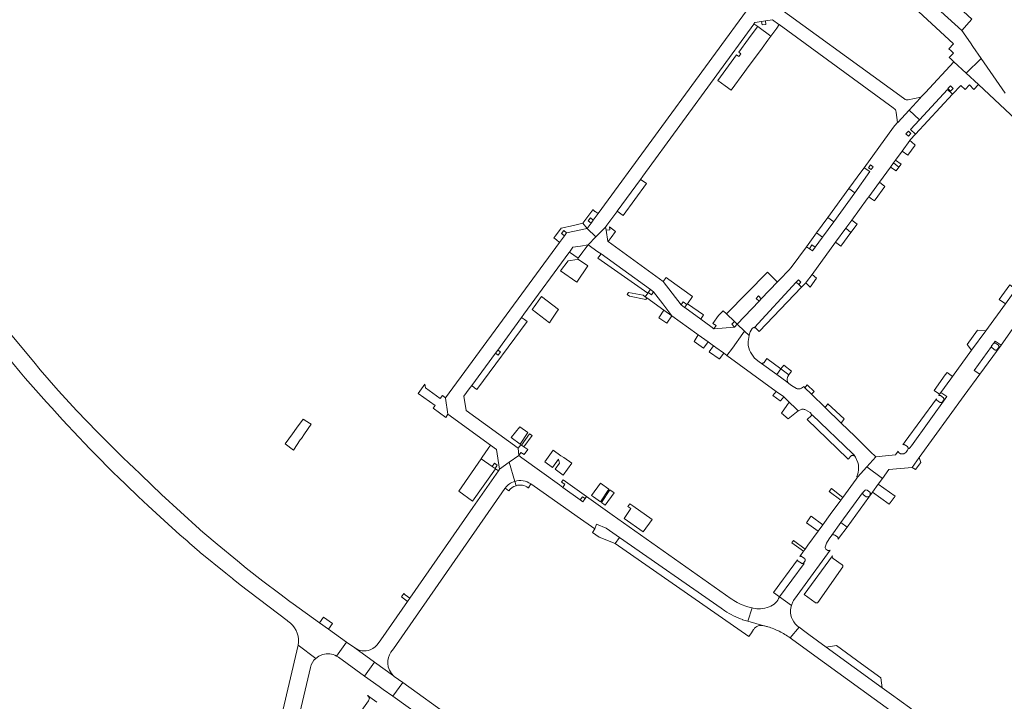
# Model space of a CAD drawing. Header units: metres. Extents: x 166325 to 190320, y 381923 to 404576.
# Tile 929 of 1056: x 180442 to 180761, y 384151 to 384372. Entities that reach past the tile are written whole.
import ezdxf

# ---------------------------------------------------------------- set-up
doc = ezdxf.new("R2010")
doc.units = ezdxf.units.M
for name, color, linetype, lineweight in [('B-WE-VH-VERHARDING_ASFALT-GV', 8, 'Continuous', 18), ('B-WE-VH-VERHARDING_BETONSTRAATSTEEN-GV', 8, 'Continuous', 18), ('B-WE-VH-VERHARDING_HALFVERHARDING-GV', 8, 'Continuous', 18), ('B-WE-VH-VERHARDING_STRAATBAKSTEEN-GV', 8, 'Continuous', 18)]:
    doc.layers.add(name, color=color, linetype=linetype, lineweight=lineweight)

msp = doc.modelspace()

# ---------------------------------------------------------------- linework, layer by layer
at = {"layer": 'B-WE-VH-VERHARDING_ASFALT-GV', "flags": 128}
for points in [[(180431.988, 384277.883), (180428.14, 384282.53), (180418.738, 384293.678), (180416.957, 384295.79), (180414.381, 384298.844), (180400.523, 384315.275), (180397.864, 384318.428), (180397.211, 384318.009), (180391.875, 384325.312), (180388.693, 384329.02), (180385.47, 384326.403), (180386.44, 384325.23), (180396.256, 384313.199), (180408.423, 384298.288), (180411.657, 384294.325), (180433.34, 384267.751), (180436.753, 384263.569), (180441.64, 384257.58)], [(180544.287, 384165.523), (180547.573, 384170.039), (180541.673, 384174.265), (180538.8, 384176.322), (180530.283, 384182.437), (180529.222, 384183.22), (180525.91, 384185.664), (180520.432, 384189.819), (180515.015, 384194.054), (180512.169, 384196.331), (180505.577, 384201.758), (180501.564, 384205.143), (180500.148, 384206.36), (180499.919, 384206.61), (180487.59, 384217.91), (180480.901, 384224.277), (180478.221, 384226.828), (180477.363, 384227.646), (180474.656, 384230.223), (180466.71, 384238.194), (180460.077, 384245.013), (180454.071, 384251.605), (180448.215, 384258.331), (180446.09, 384260.85), (180435.186, 384274.019)], [(180469.751, 384227.127), (180472.124, 384224.777), (180473.461, 384223.483), (180476.038, 384220.989), (180479.986, 384217.236), (180483.26, 384214.171), (180488.37, 384209.476), (180493.533, 384204.838), (180495.816, 384202.819), (180496.584, 384202.149), (180499.902, 384199.256), (180500.132, 384199.121), (180508.375, 384192.401), (180510.585, 384190.599), (180510.808, 384190.418), (180513.106, 384188.55), (180528.293, 384177.019), (180528.492, 384176.868), (180529.433, 384176.154)], [(180537.597, 384164.75), (180531.89, 384169.02), (180513.198, 384089.415), (180518.498, 384088.109), (180520.975, 384098.62), (180521.717, 384101.769), (180521.767, 384101.982), (180523.104, 384107.656), (180531.09, 384141.547)], [(180531.89, 384169.02), (180537.597, 384164.75), (180538.634, 384165.501), (180539.812, 384166.005)], [(180531.09, 384141.547), (180535.87, 384161.83)]]:
    msp.add_lwpolyline(points, dxfattribs=at)
at = {"layer": 'B-WE-VH-VERHARDING_ASFALT-GV'}
for points in [[(180441.64, 384257.58, 0.0170412), (180469.751, 384227.127)], [(180529.433, 384176.154, -0.2622486), (180531.89, 384169.02)], [(180535.87, 384161.83, -0.1503963), (180537.597, 384164.75)], [(180539.812, 384166.005, -0.202886), (180544.287, 384165.523)]]:
    msp.add_lwpolyline(points, format="xyb", dxfattribs=at)
at = {"layer": 'B-WE-VH-VERHARDING_ASFALT-GV', "flags": 128}
for points in [[(180727.025, 384151.108), (180724.327, 384153.066), (180721.359, 384155.22), (180703.202, 384168.4), (180700.383, 384170.447), (180697.561, 384172.495), (180696.19, 384173.49), (180694.352, 384174.825), (180691.518, 384171.413), (180692.341, 384170.801), (180693.11, 384170.18), (180698.259, 384166.444), (180718.722, 384151.6), (180722.609, 384148.78), (180742.875, 384134.062), (180745.494, 384137.689), (180732.647, 384147.023), (180731.576, 384147.802), (180730.173, 384148.821), (180727.528, 384150.743)], [(180596.112, 384135.216), (180595.37, 384135.748), (180594.752, 384136.191), (180592.95, 384137.483), (180589.573, 384139.905), (180585.128, 384143.092), (180581.736, 384145.524), (180565.84, 384156.923), (180562.577, 384152.467), (180609.665, 384118.74), (180609.735, 384118.69), (180614.178, 384115.508), (180624.399, 384108.188), (180631.824, 384102.862), (180633.099, 384101.947), (180633.676, 384101.533), (180636.915, 384105.992), (180636.787, 384106.078), (180627.591, 384112.645), (180626.13, 384113.693), (180612.276, 384123.626), (180608.31, 384126.47), (180596.67, 384134.816)]]:
    msp.add_lwpolyline(points, close=True, dxfattribs=at)
at = {"layer": 'B-WE-VH-VERHARDING_BETONSTRAATSTEEN-GV', "flags": 128}
for points in [[(180668.042, 384434.803), (180669.38, 384433.565), (180672.584, 384430.599), (180673.55, 384429.705), (180689.715, 384414.737), (180691.766, 384412.838), (180716.366, 384390.06), (180723.803, 384383.175), (180727.472, 384379.777), (180744.49, 384364.02), (180743, 384362.35), (180743.725, 384361.68), (180744.45, 384361.01), (180743.1, 384359.54), (180743.594, 384359.079), (180744.57, 384358.17), (180748.552, 384354.487), (180753.479, 384359.265), (180750.768, 384363.14), (180749.957, 384364.3), (180747.13, 384368.34), (180692.77, 384417.64), (180670.889, 384437.882)], [(180722.526, 384397.858), (180714.859, 384404.968), (180696.71, 384421.8), (180692.77, 384417.64), (180747.13, 384368.34), (180749.588, 384371.035), (180750.44, 384371.97)], [(180628.441, 384301.395), (180631.617, 384304.597), (180632.044, 384305.182), (180634.604, 384308.688), (180635.221, 384309.534), (180635.385, 384309.758), (180642.899, 384320.048), (180643.668, 384321.101), (180679.676, 384370.416), (180679.729, 384370.489), (180680.044, 384370.92), (180682.215, 384371.243), (180683.425, 384371.423), (180685.752, 384371.769), (180687.844, 384370.244), (180687.895, 384370.207), (180724.894, 384343.231), (180725.473, 384342.78), (180725.6, 384342.597), (180725.704, 384342.401), (180725.786, 384342.194), (180725.844, 384341.98), (180725.877, 384341.76), (180726.294, 384338.441), (180726.377, 384338.531), (180730.042, 384342.488), (180733.686, 384346.421), (180733.897, 384346.649), (180729.784, 384345.889), (180729.616, 384345.859), (180729.446, 384345.847), (180729.276, 384345.851), (180729.107, 384345.872), (180728.941, 384345.91), (180728.78, 384345.963), (180728.624, 384346.033), (180728.219, 384346.328), (180681.434, 384380.392), (180629.164, 384308.949), (180627.608, 384306.822), (180626.911, 384305.868), (180625.658, 384304.156)], [(180676.803, 384355.001), (180677.35, 384355.74), (180682.406, 384362.595), (180684.252, 384365.154), (180685.212, 384366.486), (180680.948, 384369.6), (180680.778, 384369.371), (180678.009, 384365.645), (180674.792, 384361.316), (180675.513, 384360.802), (180674.859, 384359.885), (180674.12, 384360.412), (180667.977, 384352.146), (180670.379, 384350.381), (180672.335, 384348.962)], [(180687.109, 384369.117), (180687.895, 384370.207), (180687.844, 384370.244), (180685.752, 384371.769), (180683.425, 384371.423), (180683.573, 384370.269), (180682.36, 384370.113), (180682.215, 384371.243), (180680.044, 384370.92), (180679.729, 384370.489), (180680.948, 384369.6), (180685.212, 384366.486)], [(180733.897, 384346.649), (180733.686, 384346.421), (180730.042, 384342.488), (180733.4, 384339.348), (180742.536, 384349.195), (180744.175, 384347.694), (180746.79, 384350.52), (180748.28, 384349.15), (180749.63, 384350.65), (180751.09, 384349.24), (180752.53, 384350.8), (180748.552, 384354.487), (180744.57, 384358.17), (180735.337, 384348.203)], [(180743.512, 384348.671), (180742.615, 384349.511), (180743.44, 384350.392), (180744.337, 384349.552)], [(180732.176, 384334.725), (180744.175, 384347.694), (180742.536, 384349.195), (180733.4, 384339.348), (180730.527, 384336.252)], [(180695.192, 384285.093), (180696.528, 384286.494), (180696.81, 384286.79), (180698.614, 384289.26), (180706.222, 384299.679), (180709.552, 384304.239), (180711.444, 384306.83), (180716.496, 384313.748), (180716.991, 384314.426), (180720.414, 384319.113), (180724.02, 384324.051), (180724.995, 384325.386), (180725.653, 384326.287), (180727.798, 384329.224), (180730.315, 384332.672), (180730.46, 384332.87), (180732.176, 384334.725), (180730.527, 384336.252), (180733.4, 384339.348), (180730.042, 384342.488), (180726.377, 384338.531), (180726.294, 384338.441), (180725.44, 384337.52), (180725.007, 384336.928), (180715.455, 384323.844), (180717.368, 384322.571), (180712.424, 384315.738), (180705.619, 384306.333), (180702.017, 384301.355), (180699.619, 384298.041), (180698.769, 384296.866), (180697.716, 384297.549), (180696.727, 384298.191), (180691.85, 384291.51), (180691.048, 384290.668), (180688.155, 384287.631), (180687.36, 384286.796), (180682.125, 384281.298), (180681.38, 384280.517), (180674.322, 384273.105), (180676.698, 384270.83), (180678.181, 384269.41), (180678.331, 384270.006), (180678.532, 384270.599), (180678.802, 384271.163), (180679.138, 384271.691), (180679.195, 384271.754), (180679.257, 384271.81), (180679.325, 384271.86), (180679.398, 384271.902), (180679.474, 384271.937), (180679.554, 384271.963), (180679.636, 384271.982), (180679.719, 384271.992), (180679.804, 384271.993), (180679.863, 384271.988), (180693.413, 384286.696), (180694.142, 384287.495), (180694.975, 384286.68), (180694.271, 384285.923)], [(180729.819, 384335.633), (180730.611, 384334.886), (180729.824, 384334.051), (180729.032, 384334.799)], [(180727.798, 384329.224), (180729.633, 384327.934), (180732.045, 384331.168), (180730.878, 384332.178), (180730.315, 384332.672)], [(180718.376, 384324.161), (180717.712, 384323.217), (180716.837, 384323.833), (180717.501, 384324.777)], [(180727.482, 384324.977), (180725.653, 384326.287), (180724.995, 384325.386), (180726.771, 384323.999)], [(180712.424, 384315.738), (180717.368, 384322.571), (180715.455, 384323.844), (180714.72, 384322.837), (180710.536, 384317.106)], [(180643.838, 384319.438), (180642.899, 384320.048), (180635.385, 384309.758), (180637.292, 384308.359), (180644.91, 384318.741)], [(180716.991, 384314.426), (180717.91, 384313.756), (180718.825, 384313.087), (180718.87, 384313.147), (180719.077, 384313.424), (180722.205, 384317.723), (180720.414, 384319.113)], [(180705.619, 384306.333), (180712.424, 384315.738), (180710.536, 384317.106), (180703.691, 384307.731)], [(180626.911, 384305.868), (180625.955, 384306.599), (180626.673, 384307.537), (180627.608, 384306.822), (180629.164, 384308.949), (180628.168, 384309.678), (180628.165, 384309.674), (180628.029, 384309.779), (180627.522, 384310.171), (180627.512, 384310.157), (180624.242, 384305.821), (180625.658, 384304.156)], [(180624.242, 384305.821), (180621.143, 384305.118), (180617.206, 384304.226), (180615.326, 384301.754), (180614.806, 384301.07), (180615.651, 384300.408), (180616.659, 384299.618), (180618.25, 384301.79), (180617.263, 384302.494), (180618.006, 384303.45), (180618.935, 384302.725), (180625.658, 384304.156)], [(180702.017, 384301.355), (180705.619, 384306.333), (180703.691, 384307.731), (180700.068, 384302.767)], [(180619.878, 384296.473), (180621.016, 384298.026), (180623.476, 384298.449), (180625.936, 384298.871), (180628.441, 384301.395), (180625.658, 384304.156), (180618.935, 384302.725), (180618.25, 384301.79), (180616.659, 384299.618), (180579.706, 384249.177), (180579.696, 384249.164), (180580.471, 384243.937), (180594.273, 384233.839), (180596.198, 384232.43), (180597.193, 384226.116), (180600.305, 384228.315), (180603.416, 384230.513), (180603.27, 384232.858), (180586.403, 384245.147), (180585.653, 384249.739), (180587.391, 384252.113), (180588.179, 384253.188), (180595.89, 384263.717), (180596.632, 384264.73), (180604.33, 384275.242), (180605.102, 384276.296), (180619.717, 384296.253)], [(180650.271, 384286.94), (180632.424, 384299.885), (180632.347, 384299.941), (180631.78, 384303.556), (180631.617, 384304.597), (180628.441, 384301.395), (180625.936, 384298.871), (180629.117, 384296.59), (180630.123, 384295.868), (180646.175, 384284.353), (180647.182, 384283.631), (180650.126, 384279.734), (180653.069, 384275.837), (180661.197, 384270.005), (180661.646, 384269.683), (180664.832, 384267.396), (180666.604, 384266.125), (180666.771, 384266.005), (180667.341, 384265.596), (180669.846, 384263.774), (180669.924, 384263.716), (180670.263, 384263.47), (180670.979, 384262.949), (180672.719, 384265.346), (180676.135, 384270.054), (180676.698, 384270.83), (180674.322, 384273.105), (180673.429, 384272.168), (180666.749, 384271.641), (180665.749, 384272.366), (180662.459, 384274.753), (180657.274, 384278.514), (180657.244, 384278.535), (180656.145, 384279.332)], [(180633.395, 384301.213), (180634.849, 384303.202), (180632.847, 384304.615), (180632.932, 384303.689), (180631.78, 384303.556), (180632.347, 384299.941), (180632.424, 384299.885)], [(180696.727, 384298.191), (180697.716, 384297.549), (180698.551, 384298.783), (180699.619, 384298.041), (180702.017, 384301.355), (180700.068, 384302.767)], [(180711.194, 384302.874), (180709.552, 384304.239), (180706.222, 384299.679), (180707.88, 384298.439)], [(180625.936, 384298.871), (180623.476, 384298.449), (180621.016, 384298.026), (180619.878, 384296.473), (180622.68, 384294.505), (180624.222, 384296.536), (180624.895, 384297.453)], [(180645.282, 384283.136), (180645.466, 384283.386), (180646.175, 384284.353), (180630.123, 384295.868), (180629.425, 384294.917), (180629.112, 384294.491)], [(180617.001, 384290.348), (180622.273, 384286.741), (180625.83, 384292.029), (180622.52, 384294.294), (180622.391, 384294.124), (180619.471, 384293.684)], [(180686.384, 384287.734), (180684.097, 384289.936), (180670.781, 384276.495), (180673.425, 384273.964), (180674.322, 384273.105), (180681.38, 384280.517), (180680.406, 384281.472), (180681.161, 384282.243), (180682.125, 384281.298), (180687.36, 384286.796), (180687.158, 384286.991), (180686.394, 384287.725)], [(180651.225, 384288.252), (180650.271, 384286.94), (180656.145, 384279.332), (180656.81, 384280.325), (180657.944, 384279.498), (180658.128, 384279.751), (180659.784, 384282.029), (180652.14, 384287.586)], [(180679.863, 384271.988), (180679.887, 384271.985), (180679.97, 384271.969), (180680.05, 384271.945), (180680.128, 384271.912), (180680.202, 384271.872), (180681.463, 384270.692), (180695.192, 384285.093), (180694.271, 384285.923), (180693.413, 384286.696)], [(180762.718, 384285.859), (180759.314, 384281.106), (180761.285, 384279.692), (180764.715, 384284.397)], [(180645.03, 384281.605), (180644.459, 384282.015), (180643.822, 384282.472), (180639.052, 384283.331), (180638.565, 384282.732), (180639.348, 384282.16), (180644.664, 384281.138)], [(180645.03, 384281.605), (180650.538, 384277.653), (180653.069, 384275.837), (180650.126, 384279.734), (180647.182, 384283.631), (180646.51, 384282.606), (180645.466, 384283.386), (180645.282, 384283.136), (180644.459, 384282.015)], [(180616.321, 384277.893), (180610.846, 384282.032), (180610.292, 384281.284), (180608.394, 384278.719), (180607.753, 384277.854), (180613.415, 384273.573), (180613.947, 384274.363), (180615.93, 384277.311)], [(180657.944, 384279.498), (180657.244, 384278.535), (180657.274, 384278.514), (180662.459, 384274.753), (180663.343, 384276.13), (180658.128, 384279.751)], [(180650.538, 384277.653), (180648.871, 384275.203), (180651.494, 384273.423), (180653.069, 384275.837)], [(180670.781, 384276.495), (180669.77, 384277.463), (180668.248, 384275.877), (180666.431, 384273.325), (180667.422, 384272.636), (180666.749, 384271.641), (180673.429, 384272.168), (180672.513, 384273.054), (180673.425, 384273.964)], [(180588.179, 384253.188), (180589.082, 384252.503), (180589.876, 384251.9), (180606.154, 384273.994), (180605.288, 384274.586), (180604.33, 384275.242), (180596.632, 384264.73), (180597.469, 384264.128), (180596.736, 384263.109), (180595.89, 384263.717)], [(180717.438, 384231.873), (180716.806, 384232.488), (180712.428, 384236.747), (180708.013, 384241.043), (180702.799, 384246.117), (180698.432, 384250.366), (180696.252, 384252.487), (180695.866, 384252.863), (180695.823, 384252.819), (180695.492, 384252.553), (180695.133, 384252.327), (180694.943, 384252.248), (180694.747, 384252.187), (180694.546, 384252.147), (180694.342, 384252.126), (180694.137, 384252.126), (180693.933, 384252.146), (180693.732, 384252.186), (180693.536, 384252.246), (180691.885, 384253.219), (180691.465, 384253.512), (180691.079, 384253.851), (180690.355, 384254.434), (180687.144, 384256.763), (180682.168, 384260.372), (180681.384, 384260.94), (180679.951, 384262.105), (180679.44, 384262.695), (180678.99, 384263.333), (180678.605, 384264.012), (180678.289, 384264.726), (180678.045, 384265.467), (180677.876, 384266.23), (180677.868, 384267.504), (180678.02, 384268.77), (180678.181, 384269.41), (180676.698, 384270.83), (180676.135, 384270.054), (180672.719, 384265.346), (180670.979, 384262.949), (180686.968, 384251.316), (180689.262, 384249.647), (180689.303, 384249.617), (180689.379, 384249.543), (180690.642, 384248.323), (180691.171, 384247.812), (180693.276, 384245.779), (180694.08, 384245.002), (180694.817, 384245.385), (180695.05, 384245.454), (180695.29, 384245.499), (180695.533, 384245.518), (180695.777, 384245.512), (180696.019, 384245.481), (180696.256, 384245.424), (180696.486, 384245.343), (180697.974, 384244.424), (180698.062, 384244.337), (180698.14, 384244.242), (180698.208, 384244.139), (180698.266, 384244.03), (180698.312, 384243.915), (180698.346, 384243.796), (180698.367, 384243.675), (180698.376, 384243.552), (180698.375, 384243.494), (180698.62, 384243.735), (180711.736, 384231.222), (180711.989, 384230.957), (180712.212, 384230.666), (180712.404, 384230.354), (180712.48, 384230.283), (180712.548, 384230.205), (180712.608, 384230.121), (180712.659, 384230.03), (180712.7, 384229.935), (180713.444, 384228.254), (180713.599, 384227.466), (180713.668, 384226.667), (180713.65, 384225.864), (180713.546, 384225.069), (180713.357, 384224.289), (180713.134, 384223.67), (180713.34, 384223.52), (180716.295, 384226.815), (180719.25, 384230.11)], [(180754.911, 384270.95), (180752.207, 384271.183), (180748.903, 384266.569), (180750.324, 384264.66)], [(180664.832, 384267.396), (180661.646, 384269.683), (180660.283, 384267.458), (180663.371, 384265.362)], [(180752.96, 384256.898), (180759.886, 384266.353), (180758.02, 384267.571), (180757.549, 384266.92), (180757.563, 384266.927), (180757.626, 384266.952), (180757.692, 384266.97), (180757.759, 384266.982), (180757.827, 384266.986), (180757.896, 384266.983), (180757.963, 384266.974), (180758.029, 384266.957), (180758.093, 384266.934), (180759.021, 384266.284), (180759.065, 384266.236), (180759.103, 384266.183), (180759.137, 384266.127), (180759.164, 384266.067), (180759.186, 384266.005), (180759.201, 384265.942), (180759.209, 384265.877), (180759.211, 384265.811), (180759.207, 384265.746), (180759.195, 384265.681), (180759.178, 384265.618), (180759.154, 384265.557), (180759.124, 384265.499), (180759.088, 384265.444), (180758.552, 384264.787), (180758.488, 384264.755), (180758.421, 384264.731), (180758.353, 384264.712), (180758.282, 384264.701), (180758.211, 384264.697), (180758.14, 384264.699), (180758.07, 384264.709), (180758, 384264.725), (180757.002, 384265.41), (180756.956, 384265.465), (180756.915, 384265.524), (180756.881, 384265.588), (180756.853, 384265.655), (180756.833, 384265.724), (180756.82, 384265.795), (180756.815, 384265.867), (180756.816, 384265.908), (180751.168, 384258.104)], [(180666.604, 384266.125), (180665.178, 384264.136), (180665.259, 384264.081), (180668.479, 384261.896), (180668.56, 384261.841), (180669.924, 384263.716), (180669.846, 384263.774), (180667.341, 384265.596), (180666.771, 384266.005)], [(180683.874, 384261.942), (180683.052, 384260.699), (180682.957, 384260.621), (180682.856, 384260.552), (180682.748, 384260.494), (180682.634, 384260.447), (180682.516, 384260.413), (180682.396, 384260.39), (180682.168, 384260.372), (180687.144, 384256.763), (180688.471, 384258.595), (180688.399, 384258.647)], [(180691.077, 384256.698), (180688.471, 384258.595), (180687.144, 384256.763), (180690.355, 384254.434), (180691.079, 384253.851), (180690.734, 384254.23), (180690.647, 384254.426), (180690.58, 384254.63), (180690.535, 384254.839), (180690.511, 384255.052), (180690.509, 384255.267), (180690.529, 384255.481), (180690.571, 384255.691), (180690.634, 384255.896), (180690.718, 384256.093)], [(180691.887, 384257.824), (180689.387, 384259.859), (180688.471, 384258.595), (180691.077, 384256.698)], [(180740.332, 384250.956), (180743.549, 384255.368), (180744.132, 384256.168), (180742.373, 384257.45), (180741.811, 384256.665), (180738.191, 384251.61), (180739.919, 384250.389)], [(180580.471, 384243.937), (180579.696, 384249.164), (180579.706, 384249.177), (180579.649, 384249.2), (180578.669, 384249.96), (180577.954, 384248.985), (180573.196, 384252.499), (180572.948, 384253.649), (180570.825, 384250.651), (180576.272, 384246.691), (180575.626, 384245.873), (180579.759, 384242.847)], [(180696.252, 384252.487), (180698.432, 384250.366), (180699.293, 384251.321), (180697.025, 384253.409)], [(180729.745, 384232.656), (180729.892, 384232.731), (180730.03, 384232.821), (180730.158, 384232.925), (180730.276, 384233.041), (180730.789, 384233.681), (180742.333, 384249.64), (180740.332, 384250.956), (180739.919, 384250.389), (180739.71, 384250.103), (180739.687, 384249.945), (180739.712, 384249.952), (180739.813, 384249.971), (180739.916, 384249.978), (180740.019, 384249.974), (180740.122, 384249.959), (180740.222, 384249.933), (180741.193, 384249.192), (180741.236, 384249.142), (180741.273, 384249.087), (180741.305, 384249.029), (180741.33, 384248.968), (180741.349, 384248.905), (180741.362, 384248.84), (180741.368, 384248.774), (180741.366, 384248.708), (180741.358, 384248.643), (180741.344, 384248.578), (180741.322, 384248.516), (180741.295, 384248.456), (180741.261, 384248.399), (180740.692, 384247.733), (180740.608, 384247.707), (180740.521, 384247.689), (180740.432, 384247.681), (180740.344, 384247.681), (180740.255, 384247.692), (180740.169, 384247.711), (180740.085, 384247.739), (180740.004, 384247.776), (180739.928, 384247.821), (180739.11, 384248.437), (180739.069, 384248.478), (180739.032, 384248.523), (180739, 384248.572), (180738.973, 384248.623), (180738.951, 384248.677), (180738.935, 384248.733), (180738.924, 384248.79), (180738.919, 384248.848), (180738.92, 384248.882), (180728.789, 384235.04), (180728.041, 384234.018), (180728.072, 384234.031), (180728.157, 384234.055), (180728.244, 384234.071), (180728.332, 384234.078), (180728.42, 384234.076), (180728.508, 384234.066), (180729.488, 384233.397), (180729.54, 384233.358), (180729.588, 384233.315), (180729.632, 384233.267), (180729.67, 384233.214), (180729.703, 384233.159), (180729.73, 384233.1), (180729.751, 384233.039), (180729.766, 384232.976), (180729.775, 384232.912), (180729.777, 384232.847), (180729.773, 384232.782), (180729.762, 384232.718)], [(180690.872, 384242.393), (180694.08, 384245.002), (180693.276, 384245.779), (180691.171, 384247.812), (180690.407, 384246.736), (180688.679, 384244.302)], [(180708.013, 384241.043), (180708.973, 384242.412), (180703.691, 384247.274), (180702.799, 384246.117)], [(180530.018, 384237.537), (180527.66, 384234.318), (180530.343, 384232.244), (180532.563, 384235.568), (180532.905, 384236.08), (180533.929, 384237.544), (180536.114, 384240.668), (180535.572, 384241.012), (180534.714, 384241.556), (180533.516, 384242.315), (180531.385, 384239.404)], [(180710.242, 384229.387), (180711.241, 384230.446), (180711.332, 384230.494), (180711.429, 384230.533), (180711.528, 384230.562), (180711.63, 384230.58), (180711.733, 384230.588), (180711.837, 384230.585), (180711.94, 384230.572), (180712.041, 384230.548), (180712.138, 384230.514), (180712.232, 384230.469), (180712.321, 384230.416), (180712.404, 384230.354), (180712.212, 384230.666), (180711.989, 384230.957), (180711.736, 384231.222), (180698.62, 384243.735), (180698.375, 384243.494), (180697.02, 384242.162), (180710.079, 384229.545)], [(180603.844, 384234.238), (180606.401, 384237.963), (180603.744, 384239.821), (180600.964, 384236.311)], [(180607.739, 384237.027), (180606.955, 384237.576), (180604.344, 384233.879), (180605.121, 384233.319)], [(180595.865, 384226.252), (180596.831, 384225.598), (180597.193, 384226.116), (180596.198, 384232.43), (180594.273, 384233.839), (180593.531, 384232.768), (180591.605, 384229.988), (180591.231, 384229.448), (180594.826, 384226.968), (180595.533, 384227.99), (180596.453, 384227.353), (180595.748, 384226.333)], [(180603.27, 384232.858), (180603.416, 384230.513), (180604.14, 384231.479), (180605.151, 384230.803), (180606.334, 384232.446), (180605.121, 384233.319), (180604.344, 384233.879), (180604.119, 384234.041)], [(180620.663, 384227.99), (180618.007, 384229.848), (180617.122, 384230.467), (180614.584, 384232.241), (180611.888, 384228.448), (180614.38, 384226.655), (180616.302, 384229.365), (180616.68, 384228.067), (180615.192, 384226.07), (180617.892, 384224.127)], [(180591.231, 384229.448), (180583.97, 384218.971), (180588.409, 384215.679), (180595.865, 384226.252), (180595.748, 384226.333), (180594.826, 384226.968)], [(180731.07, 384226.68), (180732.097, 384225.973), (180733.835, 384228.256), (180733.347, 384229.833)], [(180617.346, 384221.927), (180618.381, 384221.238), (180617.764, 384220.208), (180623.393, 384216.165), (180624.063, 384217.163), (180624.97, 384216.539), (180625.45, 384217.194), (180625.459, 384217.212), (180617.844, 384222.647)], [(180632.637, 384219.617), (180629.909, 384221.525), (180627.014, 384217.561), (180627.687, 384217.077), (180629.942, 384215.501)], [(180704.163, 384218.837), (180707.875, 384216.009), (180708.568, 384216.961), (180704.865, 384219.789)], [(180715.069, 384218.355), (180714.912, 384218.465), (180707.935, 384208.804), (180709.941, 384207.336), (180716.992, 384217.007), (180716.819, 384217.128), (180716.755, 384217.105), (180716.635, 384217.088), (180716.515, 384217.084), (180716.395, 384217.093), (180716.276, 384217.116), (180716.161, 384217.15), (180715.256, 384217.786), (180715.213, 384217.827), (180715.176, 384217.872), (180715.142, 384217.921), (180715.114, 384217.973), (180715.091, 384218.028), (180715.074, 384218.084), (180715.062, 384218.142), (180715.056, 384218.201), (180715.056, 384218.26), (180715.062, 384218.318)], [(180640.389, 384214.197), (180639.474, 384214.837), (180638.836, 384214.014), (180639.779, 384213.315), (180637.593, 384210.152), (180643.788, 384205.821), (180646.693, 384209.788)], [(180696.746, 384208.753), (180700.577, 384205.979), (180702.105, 384208.079), (180698.279, 384210.849), (180698.1, 384210.605)], [(180634.76, 384201.99), (180636.136, 384203.968), (180631.82, 384206.97), (180628.698, 384208.23), (180628.126, 384206.777), (180627.31, 384205.608), (180629.542, 384204.05)], [(180704.946, 384204.666), (180705.097, 384204.765), (180705.266, 384204.831), (180705.444, 384204.863), (180705.625, 384204.858), (180705.801, 384204.817), (180705.965, 384204.741), (180706.803, 384204.144), (180706.912, 384204.014), (180706.994, 384203.866), (180707.045, 384203.703), (180707.062, 384203.535), (180707.046, 384203.366), (180707.535, 384204.036), (180709.941, 384207.336), (180707.935, 384208.804)], [(180696.363, 384200.188), (180692.513, 384202.965), (180692.002, 384202.266), (180695.842, 384199.472)], [(180695.796, 384195.657), (180695.791, 384195.653), (180695.74, 384195.615), (180695.685, 384195.583), (180695.627, 384195.556), (180695.567, 384195.535), (180695.505, 384195.521), (180695.442, 384195.513), (180695.379, 384195.512), (180695.315, 384195.517), (180695.253, 384195.529), (180695.192, 384195.546), (180695.133, 384195.571), (180694.11, 384196.22), (180694.059, 384196.256), (180694.011, 384196.298), (180693.969, 384196.344), (180693.931, 384196.395), (180693.899, 384196.449), (180693.873, 384196.507), (180693.853, 384196.566), (180693.824, 384196.699), (180689.962, 384191.39), (180689.335, 384190.528), (180686.12, 384186.11), (180687.98, 384184.71), (180696.041, 384195.47)], [(180705.174, 384197.947), (180695.973, 384185.414), (180699.573, 384182.833), (180699.687, 384182.773), (180699.81, 384182.735), (180699.938, 384182.72), (180700.067, 384182.728), (180700.192, 384182.759), (180700.31, 384182.813), (180700.415, 384182.886), (180708.572, 384194.397), (180708.606, 384194.513), (180708.616, 384194.634), (180708.602, 384194.754), (180708.563, 384194.869), (180708.502, 384194.973), (180708.422, 384195.064), (180708.325, 384195.136), (180705.441, 384197.115), (180705.334, 384197.225), (180705.248, 384197.352), (180705.188, 384197.493), (180705.155, 384197.643), (180705.15, 384197.796)], [(180566.113, 384185.739), (180565.343, 384184.666), (180567.29, 384183.155), (180568.057, 384184.259), (180566.629, 384185.346)], [(180538.8, 384176.322), (180541.673, 384174.265), (180543.042, 384176.08), (180540.112, 384178.141)], [(180547.573, 384170.039), (180544.287, 384165.523), (180544.935, 384165.103), (180553.377, 384159.018), (180556.626, 384163.539), (180550.21, 384168.15)], [(180706.561, 384168.922), (180703.202, 384168.4), (180721.359, 384155.22), (180720.909, 384158.394), (180714.635, 384163.011)], [(180553.377, 384159.018), (180558.191, 384155.59), (180559.467, 384154.681), (180562.577, 384152.467), (180565.84, 384156.923), (180563.04, 384158.93), (180562.799, 384159.103), (180556.626, 384163.539)]]:
    msp.add_lwpolyline(points, close=True, dxfattribs=at)
for points in [[(180761.173, 384348.049), (180753.479, 384359.265), (180748.552, 384354.487), (180752.53, 384350.8), (180785.42, 384320.01)], [(180761.285, 384279.692), (180754.911, 384270.95), (180750.324, 384264.66), (180744.132, 384256.168), (180743.549, 384255.368), (180740.332, 384250.956), (180742.333, 384249.64), (180730.789, 384233.681), (180730.276, 384233.041), (180730.158, 384232.925), (180730.03, 384232.821), (180729.892, 384232.731), (180729.745, 384232.656), (180729.535, 384232.254), (180729.278, 384231.881), (180728.978, 384231.542), (180728.639, 384231.241), (180728.499, 384231.167), (180728.352, 384231.108), (180728.2, 384231.064), (180728.044, 384231.034), (180727.887, 384231.021), (180727.728, 384231.023), (180727.571, 384231.041), (180727.416, 384231.074), (180727.266, 384231.123), (180727.121, 384231.187), (180726.983, 384231.264), (180726.853, 384231.355), (180726.806, 384231.381), (180726.761, 384231.411), (180726.72, 384231.445), (180726.682, 384231.483), (180726.648, 384231.525), (180726.618, 384231.57), (180726.593, 384231.618), (180726.573, 384231.667), (180726.557, 384231.719), (180726.516, 384231.934), (180725.62, 384230.71), (180722.356, 384230.403), (180719.25, 384230.11), (180716.295, 384226.815), (180721.423, 384223.084), (180723.52, 384225.96), (180731.07, 384226.68), (180733.347, 384229.833), (180747.914, 384250.009), (180752.96, 384256.898), (180751.168, 384258.104), (180756.816, 384265.908), (180756.817, 384265.939), (180756.827, 384266.01), (180756.844, 384266.08), (180756.869, 384266.148), (180757.392, 384266.816), (180757.445, 384266.859), (180757.502, 384266.896), (180757.549, 384266.92), (180758.02, 384267.571), (180759.886, 384266.353), (180763.528, 384271.325)], [(180602.145, 384222.135), (180600.305, 384228.315), (180597.193, 384226.116), (180596.831, 384225.598), (180588.503, 384213.689), (180568.057, 384184.259), (180567.29, 384183.155), (180558.672, 384170.75), (180557.879, 384169.608), (180557.402, 384169.002), (180556.846, 384168.469), (180556.065, 384167.926), (180555.203, 384167.524)], [(180672.593, 384183.933), (180672.37, 384184.09), (180633.77, 384211.28), (180625.459, 384217.212), (180625.45, 384217.194), (180624.97, 384216.539), (180624.246, 384215.552), (180623.393, 384216.165), (180617.764, 384220.208), (180616.69, 384220.979), (180604.422, 384229.79), (180603.416, 384230.513), (180600.305, 384228.315), (180602.145, 384222.135)], [(180692.805, 384183.833), (180692.89, 384183.95), (180695.519, 384187.556), (180704.465, 384199.825), (180704.221, 384199.757), (180703.968, 384199.741), (180703.718, 384199.777), (180703.004, 384200.205), (180702.891, 384200.4), (180702.823, 384200.615), (180702.805, 384200.839), (180703.219, 384202.057), (180704.122, 384203.526), (180704.946, 384204.666), (180707.935, 384208.804), (180714.912, 384218.465), (180715.069, 384218.355), (180715.074, 384218.376), (180715.091, 384218.433), (180715.114, 384218.487), (180715.142, 384218.539), (180715.175, 384218.588), (180715.79, 384219.287), (180716.077, 384219.389), (180716.41, 384219.338), (180716.862, 384219.013), (180717.302, 384218.671), (180717.351, 384218.608), (180717.394, 384218.54), (180717.429, 384218.468), (180717.457, 384218.392), (180717.476, 384218.315), (180717.488, 384218.235), (180717.492, 384218.155), (180717.487, 384218.075), (180717.474, 384217.996), (180717.453, 384217.918), (180717.425, 384217.843), (180717.388, 384217.772), (180717.361, 384217.68), (180717.323, 384217.591), (180717.277, 384217.506), (180717.223, 384217.427), (180717.16, 384217.354), (180717.09, 384217.288), (180717.014, 384217.229), (180716.932, 384217.179), (180716.845, 384217.137), (180716.819, 384217.128), (180716.992, 384217.007), (180718.182, 384218.639), (180720.053, 384221.205), (180721.423, 384223.084), (180716.295, 384226.815), (180713.34, 384223.52), (180712.896, 384222.909)], [(180602.145, 384222.135), (180602.561, 384220.738)], [(180602.561, 384220.738), (180602.145, 384222.135)], [(180712.896, 384222.909), (180708.568, 384216.961), (180707.875, 384216.009), (180704.496, 384211.365), (180702.105, 384208.079), (180700.577, 384205.979), (180697.256, 384201.416), (180696.363, 384200.188), (180695.842, 384199.472), (180694.589, 384197.75), (180694.694, 384197.796), (180694.784, 384197.824), (180694.877, 384197.842), (180694.971, 384197.851), (180695.066, 384197.849), (180695.16, 384197.837), (180696.044, 384197.239), (180696.101, 384197.193), (180696.154, 384197.142), (180696.201, 384197.085), (180696.242, 384197.023), (180696.277, 384196.958), (180696.305, 384196.89), (180696.325, 384196.819), (180696.339, 384196.746), (180696.344, 384196.672), (180696.343, 384196.598), (180696.333, 384196.525), (180696.317, 384196.453), (180696.293, 384196.383), (180695.917, 384195.795), (180695.88, 384195.743), (180695.838, 384195.696), (180695.796, 384195.657), (180696.041, 384195.47), (180687.98, 384184.71), (180691.87, 384181.903)], [(180561.952, 384166.715), (180561.988, 384166.767), (180562.771, 384167.891), (180598.93, 384219.83)], [(180599.009, 384219.939), (180600.2, 384219.11)], [(180606.54, 384220.097), (180606.547, 384220.092)], [(180606.547, 384220.092), (180607.328, 384221.321)], [(180607.328, 384221.321), (180612.453, 384217.737), (180622.43, 384210.76), (180628.126, 384206.777), (180628.698, 384208.23), (180631.82, 384206.97), (180636.136, 384203.968), (180669.084, 384181.047), (180670.292, 384180.206)], [(180670.292, 384180.206), (180669.084, 384181.047), (180636.136, 384203.968), (180634.76, 384201.99), (180678.062, 384171.843), (180678.92, 384173.09)], [(180691.87, 384181.903), (180687.98, 384184.71)], [(180676.088, 384177.309), (180676.064, 384177.237), (180677.712, 384176.788), (180679.154, 384181.105), (180678.471, 384181.258), (180677.468, 384181.543)], [(180679.488, 384181.03), (180679.154, 384181.105), (180677.712, 384176.788), (180682.976, 384175.354)], [(180677.712, 384176.788), (180676.064, 384177.237), (180676.088, 384177.309)], [(180682.976, 384175.354), (180677.712, 384176.788)], [(180678.92, 384173.09), (180679.611, 384174.081)], [(180679.611, 384174.081), (180679.655, 384174.145)], [(180682.976, 384175.354), (180683.138, 384175.31), (180683.801, 384175.13), (180684.039, 384175.061), (180684.277, 384174.989)], [(180691.518, 384171.413), (180694.352, 384174.825)], [(180694.352, 384174.825), (180694.177, 384174.952)], [(180550.21, 384168.15), (180556.626, 384163.539), (180562.799, 384159.103), (180563.04, 384158.93), (180562.83, 384159.146), (180562.16, 384159.834), (180561.496, 384160.906), (180561.107, 384161.977), (180560.935, 384163.104)]]:
    msp.add_lwpolyline(points, dxfattribs=at)
at = {"layer": 'B-WE-VH-VERHARDING_BETONSTRAATSTEEN-GV'}
for points in [[(180602.145, 384222.135, 0.1613027), (180599.009, 384219.939)], [(180599.009, 384219.939, -0.1613027), (180602.145, 384222.135)], [(180607.328, 384221.321, 0.2265281), (180602.145, 384222.135)], [(180602.145, 384222.135, -0.2265281), (180607.328, 384221.321)], [(180598.93, 384219.83, -0.0103742), (180599.009, 384219.939)], [(180600.2, 384219.11, -0.1576577), (180602.561, 384220.738)], [(180602.561, 384220.738, -0.2279817), (180606.54, 384220.097)], [(180677.468, 384181.543, -0.0755347), (180672.593, 384183.933)], [(180687.98, 384184.71, -0.2400453), (180684.649, 384181.509)], [(180692.352, 384183.102, -0.0319213), (180692.805, 384183.833)], [(180681.842, 384180.868, -0.0662488), (180679.488, 384181.03)], [(180684.649, 384181.509, -0.0808045), (180681.842, 384180.868)], [(180693.082, 384175.996, -0.247079), (180691.87, 384181.903)], [(180691.87, 384181.903, -0.0500008), (180692.352, 384183.102)], [(180670.292, 384180.206, 0.0588032), (180676.088, 384177.309)], [(180676.088, 384177.309, -0.0588032), (180670.292, 384180.206)], [(180679.655, 384174.145, -0.3098847), (180682.976, 384175.354)], [(180684.277, 384174.989, -0.039549), (180687.962, 384173.531)], [(180694.177, 384174.952, -0.0603077), (180693.082, 384175.996)], [(180687.962, 384173.531, -0.041186), (180691.518, 384171.413)], [(180555.203, 384167.524, -0.2415331), (180550.21, 384168.15)], [(180560.935, 384163.104, -0.1659036), (180561.952, 384166.715)]]:
    msp.add_lwpolyline(points, format="xyb", dxfattribs=at)
at = {"layer": 'B-WE-VH-VERHARDING_HALFVERHARDING-GV', "flags": 128}
for points in [[(180725.891, 384322.789), (180726.771, 384323.999), (180724.995, 384325.386), (180724.02, 384324.051)], [(180711.194, 384302.874), (180713.183, 384305.536), (180711.444, 384306.83), (180709.552, 384304.239)]]:
    msp.add_lwpolyline(points, close=True, dxfattribs=at)
at = {"layer": 'B-WE-VH-VERHARDING_STRAATBAKSTEEN-GV', "flags": 128}
for points in [[(180697.942, 384285.139), (180700.055, 384287.967), (180698.614, 384289.26), (180696.81, 384286.79), (180696.528, 384286.494)], [(180686.968, 384251.316), (180685.894, 384250.032), (180688.265, 384248.3), (180688.391, 384248.208), (180689.379, 384249.543), (180689.303, 384249.617), (180689.262, 384249.647)], [(180634.341, 384218.426), (180632.964, 384219.389), (180630.281, 384215.264), (180631.449, 384214.447)], [(180718.182, 384218.639), (180723.553, 384214.747), (180725.513, 384217.323), (180720.053, 384221.205)]]:
    msp.add_lwpolyline(points, close=True, dxfattribs=at)
msp.add_lwpolyline([(180557.417, 384150.577), (180554.421, 384152.72), (180554.431, 384152.707), (180554.985, 384151.898), (180554.729, 384151.045), (180550.895, 384145.72)], dxfattribs=at)

doc.saveas('drawing.dxf')
